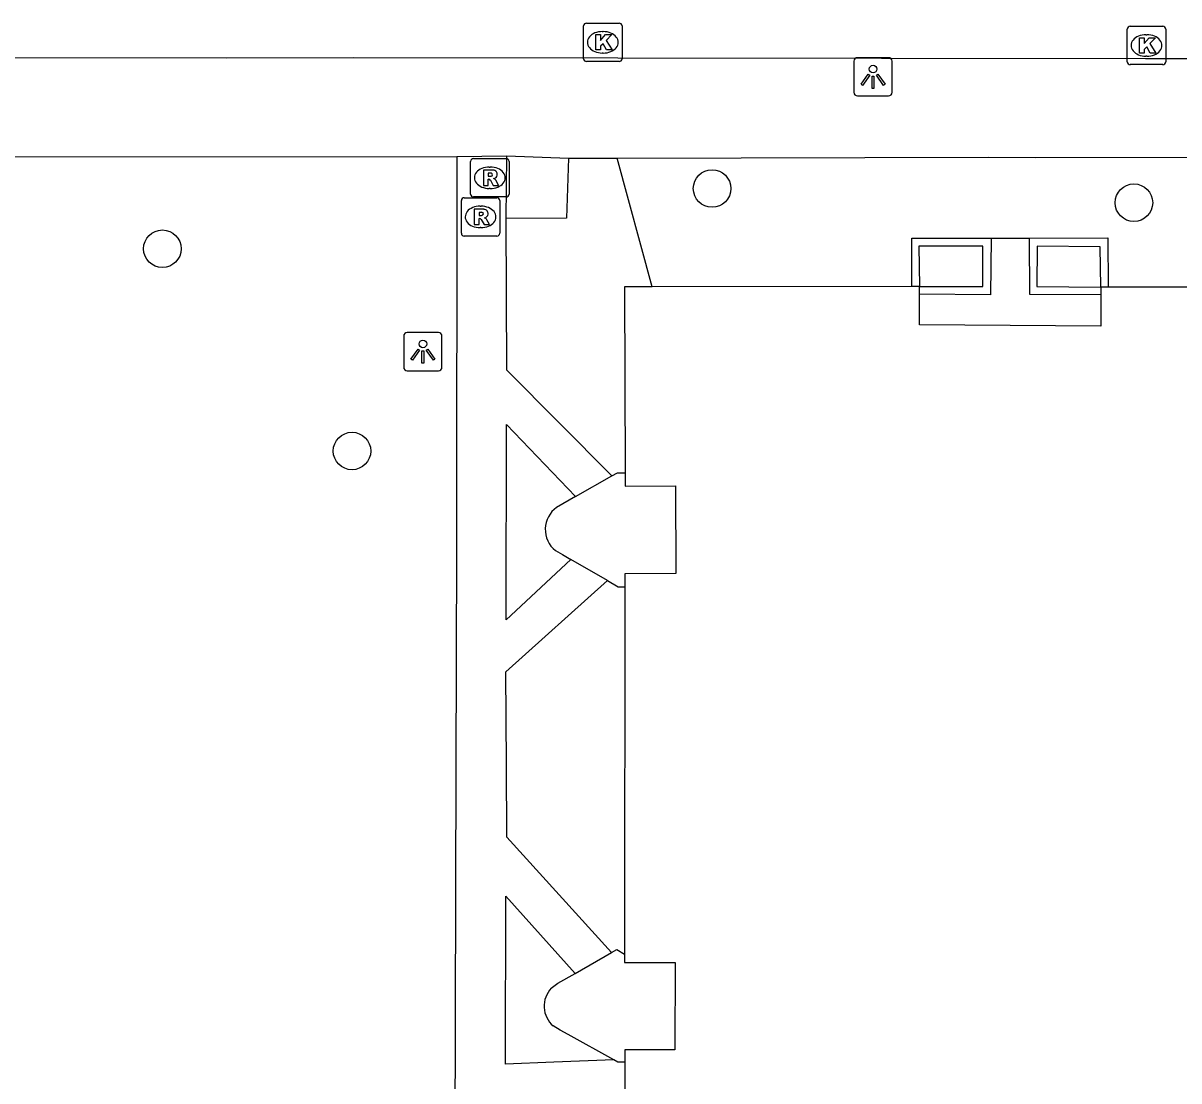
# Model space of a CAD drawing. Extents: x 161477 to 163040, y 383680 to 384868.
# Drawn here: x 162095.92 to 162126.03, y 384345.18 to 384372.74 of the extents above; entities that cross this region are included whole.
import ezdxf

# ---------------------------------------------------------------- set-up
doc = ezdxf.new("R2010")
doc.units = 0
for name, color, linetype in [('IMGEO_Boom', 7, 'Continuous'), ('IMGEO_Groenvoorziening', 7, 'Continuous'), ('IMGEO_Kolk', 7, 'Continuous'), ('IMGEO_Lichtpunt', 7, 'Continuous'), ('IMGEO_Muur', 7, 'Continuous'), ('IMGEO_Pand', 7, 'Continuous'), ('IMGEO_Rijbaan_lokaal_open', 7, 'Continuous'), ('IMGEO_Rioolput', 7, 'Continuous'), ('IMGEO_Voetpad_gesloten', 7, 'Continuous'), ('IMGEO_Voetpad_open', 7, 'Continuous')]:
    doc.layers.add(name, color=color, linetype=linetype)

msp = doc.modelspace()

# ---------------------------------------------------------------- linework, layer by layer
at = {"layer": 'IMGEO_Boom'}
for centre in [(162113.87, 384368.43), (162124.86, 384368.06), (162099.55, 384366.86), (162104.49, 384361.59)]:
    msp.add_circle(centre, 0.489, dxfattribs=at)
at = {"layer": 'IMGEO_Groenvoorziening'}
for points in [[(162112.308, 384365.868), (162111.398, 384369.223)], [(162111.26, 384360.94), (162111.408, 384361.024), (162111.608, 384361.022)], [(162110.315, 384360.403), (162109.819, 384360.121)], [(162109.788, 384358.998), (162109.975, 384358.89), (162110.192, 384358.765)], [(162111.145, 384358.216), (162111.427, 384358.053), (162111.597, 384358.053)], [(162111.25, 384348.521), (162111.393, 384348.603), (162111.586, 384348.481)], [(162109.68, 384347.592), (162109.854, 384347.724), (162110.3, 384347.978)], [(162111.31, 384345.726), (162110.12, 384346.385), (162109.916, 384346.497), (162109.73, 384346.612)]]:
    msp.add_lwpolyline(points, dxfattribs=at)
for centre, radius, start, end in [((162110.228, 384359.548), 0.704, 125.4939, 231.3436), ((162110.174, 384347.126), 0.679, 136.6563, 229.1852)]:
    msp.add_arc(centre, radius, start, end, dxfattribs=at)
at = {"layer": 'IMGEO_Kolk'}
for p, q in [((162110.598, 384372.739), (162111.45, 384372.739)), ((162110.523, 384371.813), (162110.523, 384372.665)), ((162111.011, 384372.519), (162111.036, 384372.519)), ((162111.524, 384372.665), (162111.524, 384371.813)), ((162124.686, 384371.731), (162124.686, 384372.583)), ((162124.761, 384372.657), (162125.613, 384372.657)), ((162125.174, 384372.437), (162125.199, 384372.437)), ((162125.687, 384372.583), (162125.687, 384371.731)), ((162111.034, 384371.959), (162111.009, 384371.959)), ((162125.197, 384371.877), (162125.172, 384371.877)), ((162111.45, 384371.739), (162110.598, 384371.739)), ((162125.613, 384371.657), (162124.761, 384371.657))]:
    msp.add_line(p, q, dxfattribs=at)
for points in [[(162110.598, 384372.739), (162111.45, 384372.739)], [(162110.523, 384371.813), (162110.523, 384372.665)], [(162110.844, 384372.439), (162110.967, 384372.439), (162110.967, 384372.288), (162111.097, 384372.439), (162111.261, 384372.439), (162111.115, 384372.288), (162111.268, 384372.039), (162111.116, 384372.039), (162111.031, 384372.203), (162110.967, 384372.136), (162110.967, 384372.039), (162110.844, 384372.039), (162110.844, 384372.439)], [(162111.524, 384372.665), (162111.524, 384371.813)], [(162124.686, 384371.731), (162124.686, 384372.583)], [(162124.761, 384372.657), (162125.613, 384372.657)], [(162125.687, 384372.583), (162125.687, 384371.731)], [(162125.007, 384372.357), (162125.13, 384372.357), (162125.13, 384372.206), (162125.26, 384372.357), (162125.424, 384372.357), (162125.278, 384372.206), (162125.431, 384371.957), (162125.279, 384371.957), (162125.194, 384372.121), (162125.13, 384372.054), (162125.13, 384371.957), (162125.007, 384371.957), (162125.007, 384372.357)], [(162111.45, 384371.739), (162110.598, 384371.739)], [(162125.613, 384371.657), (162124.761, 384371.657)]]:
    msp.add_lwpolyline(points, dxfattribs=at)
for centre, start, end in [((162110.6, 384372.663), 91.552, 178.448), ((162110.6, 384372.663), 91.552, 178.448), ((162111.448, 384372.663), 1.552, 88.448), ((162111.448, 384372.663), 1.552, 88.448), ((162124.763, 384372.581), 91.552, 178.448), ((162124.763, 384372.581), 91.552, 178.448), ((162125.611, 384372.581), 1.552, 88.448), ((162125.611, 384372.581), 1.552, 88.448), ((162110.6, 384371.815), 181.552, 268.448), ((162110.6, 384371.815), 181.552, 268.448), ((162111.448, 384371.815), 271.552, 358.448), ((162111.448, 384371.815), 271.552, 358.448), ((162124.763, 384371.733), 181.552, 268.448), ((162124.763, 384371.733), 181.552, 268.448), ((162125.611, 384371.733), 271.552, 358.448), ((162125.611, 384371.733), 271.552, 358.448)]:
    msp.add_arc(centre, 0.0765, start, end, dxfattribs=at)
for centre, major_axis, ratio, start_param, end_param in [((162111.01, 384372.239), (-0.387, 0.002), 0.722429, 4.712389, 7.853982), ((162111.035, 384372.239), (-0.39, 0.002), 0.717154, 1.570796, 4.712389), ((162125.173, 384372.157), (-0.387, 0.002), 0.722429, 4.712389, 7.853982), ((162125.198, 384372.157), (-0.39, 0.002), 0.717154, 1.570796, 4.712389)]:
    msp.add_ellipse(centre, major_axis=major_axis, ratio=ratio, start_param=start_param, end_param=end_param, dxfattribs=at)
at = {"layer": 'IMGEO_Lichtpunt'}
for p, q in [((162118.467, 384371.839), (162117.659, 384371.839)), ((162118.467, 384371.839), (162117.659, 384371.839)), ((162117.565, 384371.744), (162117.565, 384370.937)), ((162117.565, 384371.744), (162117.565, 384370.937)), ((162118.561, 384370.937), (162118.561, 384371.744)), ((162118.561, 384370.937), (162118.561, 384371.744)), ((162117.659, 384370.843), (162118.467, 384370.843)), ((162117.659, 384370.843), (162118.467, 384370.843)), ((162106.739, 384364.678), (162105.931, 384364.678)), ((162106.739, 384364.678), (162105.931, 384364.678)), ((162105.837, 384364.583), (162105.837, 384363.776)), ((162105.837, 384364.583), (162105.837, 384363.776)), ((162106.833, 384363.776), (162106.833, 384364.583)), ((162106.833, 384363.776), (162106.833, 384364.583)), ((162105.931, 384363.682), (162106.739, 384363.682)), ((162105.931, 384363.682), (162106.739, 384363.682))]:
    msp.add_line(p, q, dxfattribs=at)
for points in [[(162117.939, 384371.408), (162117.978, 384371.38), (162117.79, 384371.118), (162117.752, 384371.145), (162117.939, 384371.408)], [(162118.041, 384371.36), (162118.088, 384371.36), (162118.088, 384371.038), (162118.041, 384371.038), (162118.041, 384371.36)], [(162118.151, 384371.38), (162118.189, 384371.407), (162118.376, 384371.145), (162118.337, 384371.117), (162118.151, 384371.38)], [(162106.211, 384364.247), (162106.25, 384364.219), (162106.062, 384363.957), (162106.024, 384363.984), (162106.211, 384364.247)], [(162106.313, 384364.199), (162106.36, 384364.199), (162106.36, 384363.877), (162106.313, 384363.877), (162106.313, 384364.199)], [(162106.423, 384364.219), (162106.461, 384364.246), (162106.648, 384363.984), (162106.609, 384363.956), (162106.423, 384364.219)]]:
    msp.add_lwpolyline(points, dxfattribs=at)
for centre in [(162118.064, 384371.542), (162106.336, 384364.381)]:
    msp.add_circle(centre, 0.0994, dxfattribs=at)
for centre, start, end in [((162117.659, 384371.744), 90, 180), ((162117.659, 384371.744), 90, 180), ((162118.467, 384371.744), 0, 90), ((162118.467, 384371.744), 0, 90), ((162117.659, 384370.937), 180, 270), ((162117.659, 384370.937), 180, 270), ((162118.467, 384370.937), 270, 0), ((162118.467, 384370.937), 270, 360), ((162105.931, 384364.583), 90, 180), ((162105.931, 384364.583), 90, 180), ((162106.739, 384364.583), 0, 90), ((162106.739, 384364.583), 0, 90), ((162105.931, 384363.776), 180, 270), ((162105.931, 384363.776), 180, 270), ((162106.739, 384363.776), 270, 0), ((162106.739, 384363.776), 270, 360)]:
    msp.add_arc(centre, 0.0946, start, end, dxfattribs=at)
at = {"layer": 'IMGEO_Muur'}
for points in [[(162119.075, 384365.875), (162119.07, 384367.135), (162121.137, 384367.139)], [(162121.137, 384367.139), (162121.127, 384365.66), (162119.275, 384365.675)], [(162121.137, 384367.139), (162122.141, 384367.14)], [(162122.141, 384367.14), (162124.182, 384367.144), (162124.189, 384365.862)], [(162123.999, 384365.662), (162122.15, 384365.672), (162122.141, 384367.14)], [(162119.275, 384365.875), (162120.927, 384365.881), (162120.923, 384366.931), (162119.254, 384366.925), (162119.275, 384365.875)], [(162123.999, 384365.862), (162123.98, 384366.912), (162122.34, 384366.931), (162122.328, 384365.881), (162123.999, 384365.862)]]:
    msp.add_lwpolyline(points, dxfattribs=at)
at = {"layer": 'IMGEO_Pand'}
for points in [[(162112.308, 384365.868), (162111.587, 384365.867), (162111.608, 384361.022)], [(162119.075, 384365.875), (162112.308, 384365.868)], [(162119.275, 384365.875), (162119.075, 384365.875)], [(162119.275, 384365.675), (162119.275, 384365.875)], [(162124.189, 384365.862), (162123.999, 384365.862)], [(162123.999, 384365.862), (162123.999, 384365.662)], [(162131.696, 384365.862), (162124.189, 384365.862)], [(162123.999, 384365.662), (162123.999, 384364.842), (162119.276, 384364.876), (162119.275, 384365.675)], [(162111.608, 384361.022), (162111.609, 384360.675), (162112.919, 384360.68), (162112.928, 384358.4), (162111.596, 384358.394), (162111.597, 384358.053)], [(162111.597, 384358.053), (162111.586, 384348.603), (162111.586, 384348.481)], [(162111.586, 384348.481), (162111.586, 384348.267), (162112.906, 384348.265), (162112.903, 384345.985), (162111.596, 384345.986), (162111.596, 384345.665)], [(162111.596, 384345.665), (162111.577, 384340.814)]]:
    msp.add_lwpolyline(points, dxfattribs=at)
at = {"layer": 'IMGEO_Rijbaan_lokaal_open'}
msp.add_lwpolyline([(162133.9, 384371.809), (162125.165, 384371.805), (162104.537, 384371.835), (162101.208, 384371.827), (162082.68, 384371.833), (162064.004, 384371.886), (162062.302, 384371.904), (162041.739, 384371.871), (162041.294, 384371.87), (162015.132, 384371.834)], dxfattribs=at)
at = {"layer": 'IMGEO_Rioolput'}
for p, q in [((162107.579, 384368.284), (162107.579, 384369.136)), ((162107.654, 384369.21), (162108.506, 384369.21)), ((162108.58, 384369.136), (162108.58, 384368.284)), ((162108.067, 384368.99), (162108.092, 384368.99)), ((162108.506, 384368.21), (162107.654, 384368.21)), ((162108.09, 384368.43), (162108.065, 384368.43)), ((162107.339, 384367.264), (162107.339, 384368.116)), ((162107.414, 384368.19), (162108.266, 384368.19)), ((162107.827, 384367.97), (162107.852, 384367.97)), ((162108.34, 384368.116), (162108.34, 384367.264)), ((162107.85, 384367.41), (162107.825, 384367.41)), ((162108.266, 384367.19), (162107.414, 384367.19))]:
    msp.add_line(p, q, dxfattribs=at)
for points in [[(162107.579, 384368.284), (162107.579, 384369.136)], [(162107.654, 384369.21), (162108.506, 384369.21)], [(162108.58, 384369.136), (162108.58, 384368.284)], [(162108.168, 384368.908), (162107.916, 384368.91), (162107.916, 384368.51)], [(162108.094, 384368.829), (162108.04, 384368.829), (162108.04, 384368.748)], [(162107.916, 384368.51), (162108.04, 384368.51), (162108.04, 384368.672), (162108.051, 384368.672)], [(162108.04, 384368.748), (162108.092, 384368.748)], [(162108.098, 384368.643), (162108.169, 384368.51), (162108.309, 384368.51), (162108.244, 384368.636)], [(162108.506, 384368.21), (162107.654, 384368.21)], [(162107.339, 384367.264), (162107.339, 384368.116)], [(162107.414, 384368.19), (162108.266, 384368.19)], [(162108.34, 384368.116), (162108.34, 384367.264)], [(162107.928, 384367.888), (162107.676, 384367.89), (162107.676, 384367.49)], [(162107.676, 384367.49), (162107.8, 384367.49), (162107.8, 384367.652), (162107.811, 384367.652)], [(162107.854, 384367.809), (162107.8, 384367.809), (162107.8, 384367.728)], [(162107.8, 384367.728), (162107.852, 384367.728)], [(162107.858, 384367.623), (162107.929, 384367.49), (162108.069, 384367.49), (162108.004, 384367.616)], [(162108.266, 384367.19), (162107.414, 384367.19)]]:
    msp.add_lwpolyline(points, dxfattribs=at)
for centre, radius, start, end in [((162107.656, 384369.134), 0.0765, 91.552, 178.448), ((162107.656, 384369.134), 0.0765, 91.552, 178.448), ((162108.504, 384369.134), 0.0765, 1.552, 88.448), ((162108.504, 384369.134), 0.0765, 1.552, 88.448), ((162108.1, 384368.733), 0.0964, 77.0061, 93.1865), ((162108.114, 384368.79), 0.0378, 276.6634, 79.6772), ((162108.167, 384368.798), 0.109, 350.3612, 89.416), ((162108.05, 384368.619), 0.0533, 26.0293, 88.6989), ((162108.076, 384368.937), 0.19, 274.7715, 282.9687), ((162108.165, 384368.798), 0.112, 277.5842, 350.9817), ((162108.149, 384368.583), 0.108, 29.5134, 73.7905), ((162107.656, 384368.286), 0.0765, 181.552, 268.448), ((162107.656, 384368.286), 0.0765, 181.552, 268.448), ((162108.504, 384368.286), 0.0765, 271.552, 358.448), ((162108.504, 384368.286), 0.0765, 271.552, 358.448), ((162107.416, 384368.114), 0.0765, 91.552, 178.448), ((162107.416, 384368.114), 0.0765, 91.552, 178.448), ((162108.264, 384368.114), 0.0765, 1.552, 88.448), ((162108.264, 384368.114), 0.0765, 1.552, 88.448), ((162107.81, 384367.599), 0.0533, 26.0293, 88.6989), ((162107.836, 384367.917), 0.19, 274.7715, 282.9687), ((162107.86, 384367.713), 0.0964, 77.0061, 93.1865), ((162107.874, 384367.77), 0.0378, 276.6634, 79.6772), ((162107.927, 384367.778), 0.109, 350.3612, 89.416), ((162107.925, 384367.778), 0.112, 277.5842, 350.9817), ((162107.909, 384367.563), 0.108, 29.5134, 73.7905), ((162107.416, 384367.266), 0.0765, 181.552, 268.448), ((162107.416, 384367.266), 0.0765, 181.552, 268.448), ((162108.264, 384367.266), 0.0765, 271.552, 358.448), ((162108.264, 384367.266), 0.0765, 271.552, 358.448)]:
    msp.add_arc(centre, radius, start, end, dxfattribs=at)
for centre, major_axis, ratio, start_param, end_param in [((162108.066, 384368.71), (-0.387, 0.002), 0.722429, 4.712389, 7.853982), ((162108.091, 384368.71), (-0.39, 0.002), 0.717154, 1.570796, 4.712389), ((162107.826, 384367.69), (-0.387, 0.002), 0.722429, 4.712389, 7.853982), ((162107.851, 384367.69), (-0.39, 0.002), 0.717154, 1.570796, 4.712389)]:
    msp.add_ellipse(centre, major_axis=major_axis, ratio=ratio, start_param=start_param, end_param=end_param, dxfattribs=at)
at = {"layer": 'IMGEO_Voetpad_gesloten'}
for points in [[(162108.508, 384367.646), (162108.527, 384369.279)], [(162110.13, 384369.222), (162110.08, 384367.653), (162108.508, 384367.646)], [(162108.527, 384369.279), (162110.13, 384369.222)]]:
    msp.add_lwpolyline(points, dxfattribs=at)
at = {"layer": 'IMGEO_Voetpad_open'}
for points in [[(162085.589, 384340.566), (162085.547, 384351.071), (162085.555, 384353.631), (162072.983, 384353.555), (162067.575, 384353.526), (162067.513, 384369.237), (162107.223, 384369.267)], [(162107.223, 384369.267), (162107.21, 384359.022), (162107.194, 384353.343), (162107.158, 384340.381)], [(162107.223, 384369.267), (162108.527, 384369.279)], [(162110.13, 384369.222), (162111.398, 384369.223)], [(162111.398, 384369.223), (162121.082, 384369.243), (162122.291, 384369.238), (162134.938, 384369.262)], [(162111.26, 384360.94), (162108.522, 384363.699), (162108.508, 384367.646)], [(162121.137, 384367.139), (162122.141, 384367.14)], [(162110.192, 384358.765), (162108.502, 384357.19), (162108.514, 384362.281), (162110.315, 384360.403)], [(162110.315, 384360.403), (162111.26, 384360.94)], [(162111.145, 384358.216), (162110.192, 384358.765)], [(162111.25, 384348.521), (162108.527, 384351.529), (162108.515, 384353.41), (162108.498, 384355.841), (162111.145, 384358.216)], [(162111.31, 384345.726), (162109.744, 384345.663), (162108.492, 384345.614), (162108.498, 384349.99), (162110.3, 384347.978)], [(162110.3, 384347.978), (162111.25, 384348.521)], [(162111.596, 384345.665), (162111.416, 384345.667), (162111.31, 384345.726)]]:
    msp.add_lwpolyline(points, dxfattribs=at)

doc.saveas('drawing.dxf')
